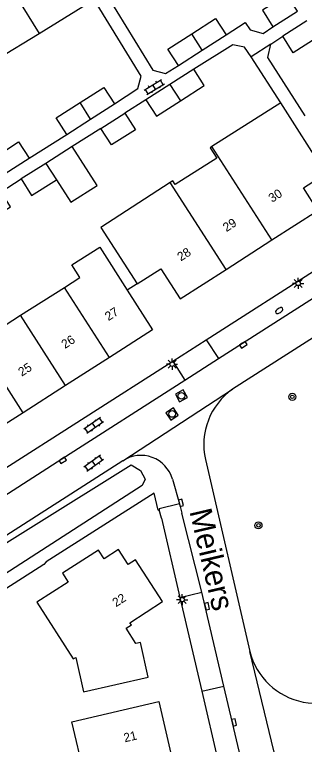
# Model space of a CAD drawing. Extents: x 136000 to 138005, y 398500 to 400500.
# Drawn here: x 137128.8 to 137161.5, y 398828.7 to 398910.9 of the extents above; entities that cross this region are included whole.
import ezdxf

# ---------------------------------------------------------------- set-up
doc = ezdxf.new("R2010")
doc.units = 0
for name, color, linetype in [('gg-afsc-erfafscheiding', 7, 'Continuous'), ('gg-afsc-haag', 7, 'Continuous'), ('gg-afsc-hekwerk', 7, 'Continuous'), ('gg-anno-huisnummerreeks BGT', 7, 'Continuous'), ('gg-anno-openbare ruimte label', 7, 'Continuous'), ('gg-bbg-bijgebouw', 7, 'Continuous'), ('gg-bbg-gedigitaliseerde bijgebouw', 7, 'Continuous'), ('gg-bbg-hoofdgebouw', 7, 'Continuous'), ('gg-bbg-tussenscheiding', 7, 'Continuous'), ('gg-knt-verharding', 7, 'Continuous'), ('gg-knt-verharding nz', 7, 'Continuous'), ('gg-kntw-greppel-droge sloot', 7, 'Continuous'), ('gt-grn-groengrens', 7, 'Continuous'), ('gt-grn-weggrens', 7, 'Continuous'), ('gt-symb-boom', 7, 'Continuous'), ('gt-symb-brandkraan', 7, 'Continuous'), ('gt-symb-klinker verharding', 7, 'Continuous'), ('gt-symb-kolk', 7, 'Continuous'), ('gt-symb-lichtmast', 7, 'Continuous'), ('gt-symb-rioolschacht', 7, 'Continuous')]:
    doc.layers.add(name, color=color, linetype=linetype)

# ---------------------------------------------------------------- blocks, each defined once
blk = doc.blocks.new('gt0-BOOM')
at = {"layer": 'gt-symb-boom'}
for radius in [0.4, 0.2]:
    blk.add_circle((0, 0), radius, dxfattribs=at)
blk = doc.blocks.new('gt0-BR')
at = {"layer": 'gt-symb-brandkraan'}
for centre, radius, start, end in [((-0.244, 0), 0.206, 107.56694, 252.43307), ((0.599, -2.664), 3, 106.89205, 107.56694), ((0, -0.691), 0.938, 73.10799, 106.89205), ((-0.599, -2.664), 3, 72.43309, 73.10799), ((0.244, 0), 0.206, 287.56695, 72.43309), ((0.599, 2.664), 3, 252.43307, 253.10797), ((0, 0.691), 0.938, 253.10797, 286.89206), ((-0.599, 2.664), 3, 286.89206, 287.56695)]:
    blk.add_arc(centre, radius, start, end, dxfattribs=at)
blk = doc.blocks.new('gt0-LMAST')
at = {"layer": 'gt-symb-lichtmast'}
for p, q in [((-0.182, 0.173), (-0.447, 0.438)), ((-0.005, 0.246), (-0.005, 0.621)), ((0.172, 0.173), (0.437, 0.438)), ((-0.255, -0.004), (-0.63, -0.004)), ((-0.182, -0.181), (-0.447, -0.446)), ((-0.005, -0.254), (-0.005, -0.629)), ((0.437, -0.446), (0.172, -0.181)), ((0.245, -0.004), (0.62, -0.004))]:
    blk.add_line(p, q, dxfattribs=at)
blk.add_circle((-0.005, -0.004), 0.25, dxfattribs=at)
blk = doc.blocks.new('gt0-KL1')
at = {"layer": 'gt-symb-klinker verharding'}
for p, q in [((-1.15, 0.3), (1.15, 0.3)), ((-1, -0.3), (-1, 0.3)), ((-0.5, 0.3), (-0.5, 0.45)), ((0, -0.3), (0, 0.3)), ((0.5, 0.3), (0.5, 0.45)), ((1, -0.3), (1, 0.3)), ((-1.15, -0.3), (1.15, -0.3)), ((-0.5, -0.45), (-0.5, -0.3)), ((0.5, -0.45), (0.5, -0.3))]:
    blk.add_line(p, q, dxfattribs=at)
blk = doc.blocks.new('gt0-KOLK')
at = {"layer": 'gt-symb-kolk'}
blk.add_lwpolyline([(0, 0), (0.375, 0), (0.375, 0.4), (-0.375, 0.4), (-0.375, 0), (0, 0)], dxfattribs=at)
blk = doc.blocks.new('gt0-RS')
at = {"layer": 'gt-symb-rioolschacht'}
blk.add_lwpolyline([(-0.5, -0.5), (0.5, -0.5), (0.5, 0.5), (-0.5, 0.5)], close=True, dxfattribs=at)
blk.add_circle((0, 0), 0.375, dxfattribs=at)

msp = doc.modelspace()

# ---------------------------------------------------------------- linework, layer by layer
at = {"layer": 'gg-afsc-erfafscheiding'}
for p, q in [((137157.662, 398907.6), (137159.033, 398908.487)), ((137158.805, 398900.989), (137155.453, 398906.15)), ((137143.598, 398901.32), (137141.234, 398899.814)), ((137138.524, 398898.091), (137135.282, 398896.053)), ((137130.441, 398894.738), (137134.672, 398897.429)), ((137142.599, 398880.565), (137141.498, 398879.858))]:
    msp.add_line(p, q, dxfattribs=at)
for points in [[(137140.05, 398900.874), (137142.693, 398902.584), (137143.069, 398903.976), (137133.149, 398920.192)], [(137139.297, 398912.973), (137144.388, 398904.677), (137145.803, 398904.307), (137147.255, 398905.193)], [(137152.637, 398908.649), (137154.775, 398910.042), (137155.34, 398909.198), (137156.819, 398908.802), (137157.892, 398909.543)], [(137155.453, 398906.15), (137154.727, 398907.267), (137153.384, 398907.53), (137148.991, 398904.783)], [(137161.539, 398899.529), (137157.346, 398906.075), (137157.662, 398907.6)], [(137126.288, 398887.962), (137128.344, 398889.264), (137127.303, 398890.936), (137129.542, 398892.398)]]:
    msp.add_lwpolyline(points, dxfattribs=at)
at = {"layer": 'gg-afsc-haag'}
msp.add_lwpolyline([(137144.981, 398855.073), (137144.528, 398856.967), (137132.341, 398849.228), (137132.097, 398848.932)], dxfattribs=at)
at = {"layer": 'gg-afsc-hekwerk'}
msp.add_lwpolyline([(137132.097, 398848.932), (137120.148, 398841.318), (137094.427, 398824.772)], dxfattribs=at)
at = {"layer": 'gg-bbg-bijgebouw'}
for p, q in [((137157.892, 398909.543), (137160.67, 398911.31)), ((137161.722, 398910.211), (137159.033, 398908.487)), ((137149.946, 398906.921), (137152.637, 398908.649)), ((137147.255, 398905.193), (137149.946, 398906.921)), ((137148.991, 398904.783), (137146.295, 398903.052)), ((137146.295, 398903.052), (137143.598, 398901.32)), ((137137.361, 398899.152), (137140.05, 398900.874)), ((137138.524, 398898.091), (137141.234, 398899.814)), ((137134.672, 398897.429), (137137.361, 398899.152)), ((137127.748, 398893.01), (137130.441, 398894.738)), ((137132.328, 398894.157), (137129.542, 398892.398))]:
    msp.add_line(p, q, dxfattribs=at)
for points in [[(137160.67, 398911.31), (137159.49, 398913.167), (137156.735, 398911.413), (137157.892, 398909.543)], [(137148.758, 398908.772), (137151.449, 398910.5), (137152.637, 398908.649)], [(137147.255, 398905.193), (137146.067, 398907.044), (137148.758, 398908.772)], [(137162.905, 398908.355), (137160.211, 398906.628), (137159.033, 398908.487)], [(137147.482, 398901.196), (137150.181, 398902.92), (137148.991, 398904.783)], [(137136.175, 398901.005), (137138.864, 398902.727), (137140.05, 398900.874)], [(137134.672, 398897.429), (137133.485, 398899.282), (137136.175, 398901.005)], [(137143.598, 398901.32), (137144.782, 398899.471), (137147.482, 398901.196)], [(137141.234, 398899.814), (137142.414, 398897.953), (137139.713, 398896.229), (137138.524, 398898.091)], [(137126.56, 398894.862), (137129.253, 398896.59), (137130.441, 398894.738)], [(137129.542, 398892.398), (137130.717, 398890.538), (137133.526, 398892.31)]]:
    msp.add_lwpolyline(points, dxfattribs=at)
at = {"layer": 'gg-bbg-gedigitaliseerde bijgebouw'}
msp.add_line((137135.282, 398896.053), (137132.328, 398894.157), dxfattribs=at)
msp.add_lwpolyline([(137133.526, 398892.31), (137135.147, 398889.785), (137138.092, 398891.676), (137135.282, 398896.053)], dxfattribs=at)
at = {"layer": 'gg-bbg-hoofdgebouw'}
for p, q in [((137126.615, 398905.787), (137131.553, 398908.81)), ((137158.805, 398900.989), (137151.044, 398896.046)), ((137146.341, 398891.992), (137138.514, 398886.929)), ((137138.514, 398886.929), (137142.599, 398880.565)), ((137152.633, 398882.209), (137157.804, 398885.536)), ((137138.39, 398884.711), (137141.498, 398879.858)), ((137129.481, 398877.029), (137134.415, 398880.181)), ((137124.678, 398873.96), (137129.481, 398877.029)), ((137139.479, 398872.274), (137134.549, 398869.117)), ((137134.549, 398869.117), (137129.749, 398866.043)), ((137129.749, 398866.043), (137124.85, 398862.905))]:
    msp.add_line(p, q, dxfattribs=at)
for points in [[(137131.553, 398908.81), (137136.491, 398911.833), (137131.846, 398919.42)], [(137157.804, 398885.536), (137162.976, 398888.862), (137161.348, 398891.393), (137163.886, 398893.01), (137158.805, 398900.989)], [(137151.044, 398896.046), (137150.836, 398895.914), (137151.591, 398894.744), (137146.887, 398891.762), (137146.621, 398892.173), (137146.341, 398891.992)], [(137134.415, 398880.181), (137136.164, 398881.299), (137135.262, 398882.704), (137138.39, 398884.711)], [(137142.599, 398880.565), (137145.275, 398882.283), (137147.461, 398878.883), (137152.633, 398882.209)], [(137141.498, 398879.858), (137144.355, 398875.397), (137139.479, 398872.274)], [(137134.187, 398847.977), (137134.821, 398846.942), (137131.293, 398844.69), (137135.394, 398838.291), (137135.693, 398838.459), (137136.577, 398834.566), (137143.869, 398836.242), (137142.979, 398840.161), (137142.474, 398840.029), (137141.367, 398841.742), (137141.957, 398842.118), (137141.778, 398842.38), (137145.483, 398844.76), (137142.438, 398849.475), (137141.598, 398848.933), (137140.513, 398850.627), (137138.88, 398849.581), (137138.252, 398850.567), (137134.187, 398847.977)], [(137136.621, 398825.346), (137135.254, 398831.212), (137145.038, 398833.506), (137146.415, 398827.647)]]:
    msp.add_lwpolyline(points, dxfattribs=at)
at = {"layer": 'gg-bbg-tussenscheiding'}
for p, q in [((137126.655, 398916.807), (137131.553, 398908.81)), ((137149.946, 398906.921), (137148.758, 398908.772)), ((137146.295, 398903.052), (137147.482, 398901.196)), ((137137.361, 398899.152), (137136.175, 398901.005)), ((137157.804, 398885.536), (137151.044, 398896.046)), ((137132.328, 398894.157), (137133.526, 398892.31)), ((137152.633, 398882.209), (137146.341, 398891.992)), ((137139.479, 398872.274), (137134.415, 398880.181)), ((137134.549, 398869.117), (137129.481, 398877.029)), ((137129.749, 398866.043), (137124.678, 398873.96))]:
    msp.add_line(p, q, dxfattribs=at)
at = {"layer": 'gg-knt-verharding'}
for p, q in [((137157.662, 398907.6), (137155.453, 398906.15)), ((137200.128, 398898.642), (137153.368, 398868.708)), ((137150.402, 398874.282), (137165.945, 398884.218)), ((137146.615, 398871.861), (137150.402, 398874.282)), ((137122.209, 398856.259), (137146.615, 398871.861)), ((137141.014, 398860.642), (137097.009, 398832.479)), ((137150.302, 398860.787), (137155.311, 398839.131)), ((137146.58, 398858.574), (137147.382, 398855.774)), ((137147.382, 398855.774), (137147.662, 398854.741)), ((137145.338, 398854.171), (137145.104, 398855.104)), ((137145.338, 398854.171), (137147.432, 398845.216)), ((137147.432, 398845.216), (137149.905, 398834.644)), ((137149.905, 398834.644), (137155.484, 398810.79))]:
    msp.add_line(p, q, dxfattribs=at)
msp.add_lwpolyline([(137147.382, 398855.774), (137145.081, 398855.198), (137145.104, 398855.104)], dxfattribs=at)
for centre, radius, start, end in [((137157.776, 398862.448), 7.656, 125.15011, 192.52981), ((137143.029, 398857.542), 3.698, 16.20982, 123.02594), ((137162.802, 398841.017), 7.724, 194.12918, 323.90484)]:
    msp.add_arc(centre, radius, start, end, dxfattribs=at)
at = {"layer": 'gg-knt-verharding nz'}
for p, q in [((137151.771, 398872.144), (137167.308, 398882.089)), ((137150.402, 398874.282), (137151.771, 398872.144)), ((137146.615, 398871.861), (137147.985, 398869.721)), ((137147.985, 398869.721), (137151.771, 398872.144)), ((137149.883, 398845.827), (137147.662, 398854.741)), ((137147.432, 398845.216), (137149.883, 398845.827)), ((137149.905, 398834.644), (137152.381, 398835.221))]:
    msp.add_line(p, q, dxfattribs=at)
for points in [[(137096.825, 398836.914), (137112.25, 398846.784), (137134.121, 398860.846), (137147.985, 398869.721)], [(137152.381, 398835.221), (137150.292, 398844.186), (137149.883, 398845.827)], [(137157.238, 398814.62), (137157.23, 398814.66), (137153.346, 398831.082), (137152.381, 398835.221)]]:
    msp.add_lwpolyline(points, dxfattribs=at)
at = {"layer": 'gg-kntw-greppel-droge sloot'}
msp.add_lwpolyline([(137121.104, 398843.608), (137119.958, 398843.465), (137119.058, 398845.048), (137119.6, 398846.248), (137141.926, 398860.175), (137142.997, 398859.544), (137143.5, 398858.568), (137143.176, 398857.834), (137121.104, 398843.608)], dxfattribs=at)
at = {"layer": 'gt-grn-groengrens'}
msp.add_line((137144.981, 398855.073), (137145.104, 398855.104), dxfattribs=at)
at = {"layer": 'gt-grn-weggrens'}
for p, q in [((137141.014, 398860.642), (137153.368, 398868.708)), ((137160.982, 398815.595), (137155.311, 398839.131))]:
    msp.add_line(p, q, dxfattribs=at)

# ---------------------------------------------------------------- block references
at = {"layer": 'gt-symb-boom'}
for p in [(137160.1, 398867.843), (137156.282, 398853.347)]:
    msp.add_blockref('gt0-BOOM', p, dxfattribs=at)
at = {"layer": 'gt-symb-brandkraan', "rotation": -146.2674099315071}
msp.add_blockref('gt0-BR', (137158.626, 398877.568), dxfattribs=at)
at = {"layer": 'gt-symb-klinker verharding'}
for p, rotation in [((137144.54, 398902.767), 31.20949091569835), ((137137.698, 398864.609), -144.89531311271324), ((137137.698, 398860.342), -144.89531311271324)]:
    msp.add_blockref('gt0-KL1', p, dxfattribs=dict(at, rotation=rotation))
at = {"layer": 'gt-symb-kolk'}
for p, rotation in [((137154.465, 398873.873), -147.3753195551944), ((137134.121, 398860.846), -147.25895532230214), ((137147.362, 398855.847), -74.00028901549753), ((137150.292, 398844.186), -76.87776511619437), ((137153.346, 398831.082), -76.69386138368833)]:
    msp.add_blockref('gt0-KOLK', p, dxfattribs=dict(at, rotation=rotation))
at = {"layer": 'gt-symb-lichtmast'}
for p in [(137160.764, 398880.626), (137146.557, 398871.53), (137147.685, 398844.975)]:
    msp.add_blockref('gt0-LMAST', p, dxfattribs=at)
at = {"layer": 'gt-symb-rioolschacht'}
for p, rotation in [((137147.596, 398867.947), 28.842967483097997), ((137146.556, 398865.91), -146.2450245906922)]:
    msp.add_blockref('gt0-RS', p, dxfattribs=dict(at, rotation=rotation))

# ---------------------------------------------------------------- texts
at = {"layer": 'gg-anno-huisnummerreeks BGT'}
for s, rotation, p in [('30', 32.8, (137157.82, 398889.705)), ('29', 32.8, (137152.676, 398886.397)), ('28', 32.8, (137147.533, 398883.089)), ('27', 32.6, (137139.375, 398876.364)), ('26', 32.6, (137134.471, 398873.224)), ('25', 32.6, (137129.607, 398870.108)), ('22', 32.9, (137140.219, 398844.105)), ('21', 13.2, (137141.217, 398828.888))]:
    msp.add_text(s, height=1, rotation=rotation, dxfattribs=at).set_placement(p)
at = {"layer": 'gg-anno-openbare ruimte label'}
msp.add_text('Meikers', height=2.5, rotation=283.2, dxfattribs=at).set_placement((137148.497, 398854.944))

doc.saveas('drawing.dxf')
